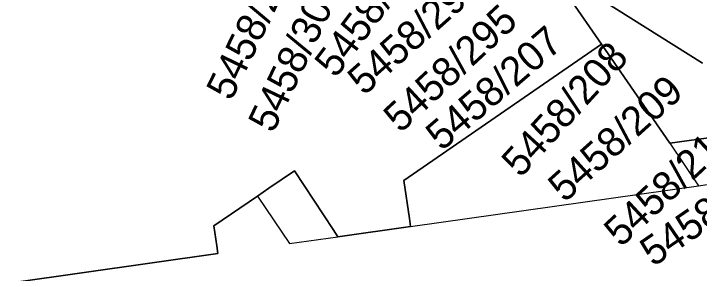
# Model space of a CAD drawing. Extents: x -263587 to -261993, y -1238795 to -1236748.
# Drawn here: x -262848.06 to -262822.15, y -1237180.51 to -1237170.71 of the extents above; entities that cross this region are included whole.
import ezdxf

# ---------------------------------------------------------------- set-up
doc = ezdxf.new("R2010")
doc.units = 0
doc.layers.add('Vrstva 1', color=7, linetype='Continuous')

msp = doc.modelspace()

# ---------------------------------------------------------------- linework, layer by layer
at = {"layer": 'Vrstva 1'}
for p, q in [((-262825.84, -1237171.86), (-262827.34, -1237169.68)), ((-262827.34, -1237169.68), (-262825.84, -1237171.86)), ((-262822.02, -1237172.57), (-262825.81, -1237170.18)), ((-262825.81, -1237170.18), (-262822.02, -1237172.57)), ((-262833.31, -1237177), (-262825.84, -1237171.86)), ((-262825.84, -1237171.86), (-262833.31, -1237177)), ((-262825.84, -1237171.86), (-262823.26, -1237175.6)), ((-262823.26, -1237175.6), (-262825.84, -1237171.86)), ((-262823.26, -1237175.6), (-262820.21, -1237175.17)), ((-262820.21, -1237175.17), (-262823.26, -1237175.6)), ((-262823.26, -1237175.6), (-262822.17, -1237177.2)), ((-262838.42, -1237177.3), (-262837.45, -1237176.64)), ((-262837.45, -1237176.64), (-262838.42, -1237177.3)), ((-262837.45, -1237176.64), (-262835.99, -1237178.85)), ((-262835.99, -1237178.85), (-262837.45, -1237176.64)), ((-262833.1, -1237178.44), (-262833.31, -1237177)), ((-262833.31, -1237177), (-262833.1, -1237178.44)), ((-262822.17, -1237177.2), (-262821.77, -1237177.14)), ((-262838.85, -1237177.6), (-262838.42, -1237177.3)), ((-262838.42, -1237177.3), (-262838.85, -1237177.6)), ((-262833.06, -1237178.74), (-262822.17, -1237177.2)), ((-262840.49, -1237178.72), (-262838.85, -1237177.6)), ((-262838.85, -1237177.6), (-262840.49, -1237178.72)), ((-262838.85, -1237177.6), (-262837.63, -1237179.38)), ((-262833.06, -1237178.74), (-262833.1, -1237178.44)), ((-262833.1, -1237178.44), (-262833.06, -1237178.74)), ((-262840.38, -1237179.47), (-262840.49, -1237178.72)), ((-262840.49, -1237178.72), (-262840.38, -1237179.47)), ((-262835.99, -1237178.85), (-262835.81, -1237179.13)), ((-262835.81, -1237179.13), (-262835.99, -1237178.85)), ((-262835.81, -1237179.13), (-262833.06, -1237178.74)), ((-262833.06, -1237178.74), (-262835.81, -1237179.13)), ((-262837.63, -1237179.38), (-262835.81, -1237179.13)), ((-262840.34, -1237179.76), (-262840.38, -1237179.47)), ((-262840.38, -1237179.47), (-262840.34, -1237179.76)), ((-262848.06, -1237180.86), (-262840.34, -1237179.76)), ((-262840.34, -1237179.76), (-262848.06, -1237180.86))]:
    msp.add_line(p, q, dxfattribs=at)

# ---------------------------------------------------------------- texts
for s, rotation, p in [('5458/297', 52.9986, (-262835.89, -1237173.172)), ('5458/249', 64.114, (-262839.838, -1237174.036)), ('5458/296', 41.5967, (-262834.819, -1237173.828)), ('5458/308', 64.6296, (-262838.251, -1237175.251)), ('5458/295', 42.8572, (-262833.442, -1237175.244)), ('5458/207', 40.68, (-262831.882, -1237175.922)), ('5458/208', 47.6128, (-262828.902, -1237176.935)), ('5458/209', 42.0551, (-262827.234, -1237177.867)), ('5458/210', 42.9718, (-262825.108, -1237179.555)), ('5458/211', 34.4921, (-262823.887, -1237180.287)), ('5458/212', 35.8099, (-262822.607, -1237182.952))]:
    msp.add_text(s, height=1.1, rotation=rotation, dxfattribs=at).set_placement(p)

doc.saveas('drawing.dxf')
